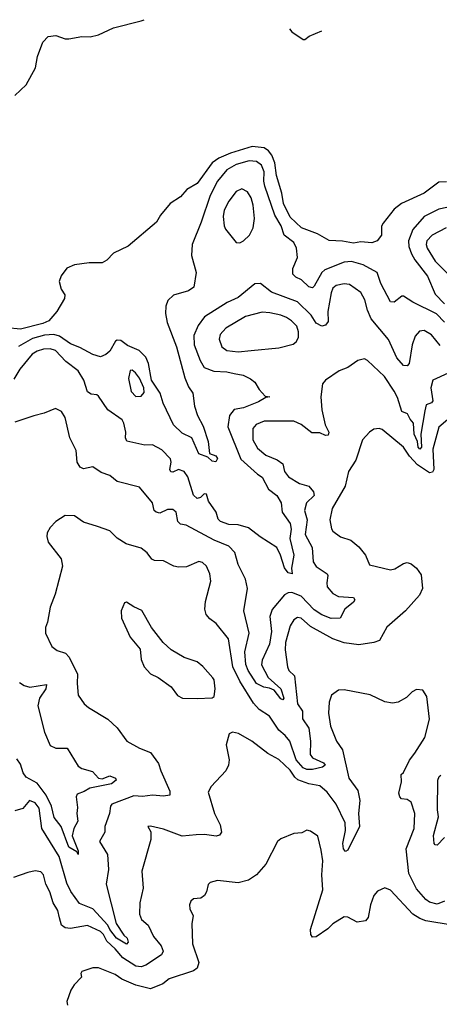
# Model space of a CAD drawing. Extents: x 1690054 to 1842981, y 782881 to 914114.
# Tile 414 of 656: x 1748911 to 1751167, y 906060 to 911353. Entities that reach past the tile are written whole.
import ezdxf

# ---------------------------------------------------------------- set-up
doc = ezdxf.new("R2010")
doc.units = 0

msp = doc.modelspace()

# ---------------------------------------------------------------- linework, layer by layer
at = {"layer": '0CON10XD'}
for points in [[(1748885, 910946.7), (1748945, 911002.5), (1748995.9, 911094.1), (1749006.2, 911155), (1749035, 911232.5), (1749065, 911262.5), (1749105, 911268.8), (1749155, 911251.2), (1749175, 911251.2), (1749245, 911263.8), (1749289.5, 911260.5), (1749335, 911272), (1749415, 911310.5), (1749565, 911347.7), (1749579.7, 911353.4)], [(1750362.5, 911305.1), (1750375, 911288), (1750435, 911247.5), (1750445, 911247.5), (1750467.5, 911265), (1750534.7, 911294.4)], [(1751205, 910480.9), (1751165, 910479.6), (1751085, 910420.9), (1750964.6, 910365.4), (1750924.5, 910335.5), (1750865, 910260), (1750857, 910243), (1750856.2, 910195), (1750832.5, 910165), (1750804.2, 910154.2), (1750745, 910159.4), (1750705, 910151.8), (1750647.2, 910162.8), (1750575, 910167.1), (1750512.9, 910202.9), (1750425.9, 910235), (1750365, 910291.1), (1750330, 910365), (1750321.3, 910421.3), (1750291.1, 910515), (1750283.3, 910583.3), (1750267.5, 910625), (1750249.2, 910649.2), (1750225, 910664.8), (1750161, 910671), (1750045, 910636.7), (1749981.2, 910608.8), (1749946.3, 910583.7), (1749865, 910472.7), (1749810.2, 910439.8), (1749775, 910401.9), (1749719.2, 910365), (1749667.7, 910302.3), (1749646.7, 910265), (1749495, 910136.2), (1749415, 910097.5), (1749379.3, 910060.7), (1749355, 910046.7), (1749285, 910046.2), (1749205, 910036.2), (1749165, 910016.7), (1749133.9, 909976.1), (1749123.3, 909945), (1749133.3, 909905), (1749153.3, 909875), (1749152.5, 909855), (1749111.2, 909785), (1749067.5, 909735), (1749035, 909719.6), (1748915, 909690), (1748842.4, 909697.6)], [(1751195, 909726.8), (1751151.8, 909771.8), (1751024.2, 909834.2), (1750975, 909867.1), (1750965, 909867.5), (1750925, 909834.3), (1750905, 909835.8), (1750852.2, 909935), (1750832.5, 909995), (1750757.1, 910035), (1750695, 910053.5), (1750655, 910050), (1750551.3, 910008.7), (1750536.3, 909993.7), (1750495, 909920), (1750485, 909911.9), (1750465, 909916.7), (1750426.7, 909955), (1750395, 909969.2), (1750379.6, 909985), (1750380, 910015), (1750405.3, 910075), (1750400, 910125), (1750384.4, 910155), (1750333.1, 910195), (1750316.1, 910245), (1750282.3, 910302.3), (1750228.8, 910458.8), (1750223.2, 910485), (1750225.6, 910535), (1750210.9, 910570.9), (1750185, 910591.9), (1750145, 910595.2), (1750075, 910575.2), (1750024.1, 910545.9), (1749974.7, 910485), (1749935, 910408.6), (1749886.8, 910265), (1749838.1, 910145), (1749834.4, 910085), (1749860, 909995), (1749846.7, 909915), (1749818.8, 909895), (1749737.3, 909872.7), (1749707.1, 909842.9), (1749697.3, 909812.7), (1749695.7, 909774.3), (1749704.5, 909725), (1749753.6, 909595), (1749798.3, 909428.3), (1749819.2, 909379.2), (1749842.5, 909345), (1749850.5, 909275), (1749866.7, 909225), (1749897.9, 909167.9), (1749923.6, 909086.4), (1749931.4, 909021.4), (1749965, 909009.1), (1749975.4, 908995), (1749965, 908976.2), (1749945, 908980.8), (1749922, 909002), (1749875, 909018.6), (1749836, 909105), (1749785, 909131.1), (1749737.8, 909175), (1749681.6, 909291.6), (1749665.9, 909345), (1749620.5, 909415), (1749602.9, 909505), (1749588.5, 909538.5), (1749553.2, 909575), (1749490.9, 909600.9), (1749455, 909628.5), (1749435, 909630.4), (1749425.3, 909624.7), (1749395, 909571.1), (1749375, 909553.1), (1749345, 909540.8), (1749305, 909552.7), (1749235, 909591.6), (1749185, 909611), (1749125, 909652.8), (1749095, 909661.7), (1749045, 909656.6), (1748980.3, 909639.7), (1748905, 909595.9)], [(1750095, 910154), (1750115, 910164), (1750145.9, 910194.1), (1750166.2, 910235), (1750173.8, 910285), (1750167.1, 910357.1), (1750155.2, 910395.2), (1750135, 910428.1), (1750105, 910444.4), (1750075, 910428.9), (1750035, 910377.7), (1750010.6, 910329.4), (1750005.6, 910295), (1750010.8, 910245), (1750018.1, 910228.1), (1750075, 910156.2), (1750095, 910154)], [(1751207, 910343), (1751165, 910334), (1751086.5, 910295), (1751024.8, 910225.2), (1751001, 910165), (1751003.4, 910133.4), (1751017.1, 910095), (1751035, 910062.7), (1751102.9, 909975), (1751145, 909878.6), (1751194.3, 909825)], [(1751204.8, 910235.2), (1751128.4, 910195), (1751100, 910165), (1751096.8, 910145), (1751102.2, 910125), (1751145, 910054.7), (1751210.2, 909990.2)], [(1751172.1, 909602.1), (1751125, 909660), (1751085, 909683.3), (1751060.5, 909679.5), (1751037.8, 909652.2), (1751020.3, 909605), (1751004.5, 909505.5), (1750995, 909492.5), (1750975, 909494.3), (1750939.6, 909535), (1750893.4, 909633.4), (1750801.1, 909745), (1750781, 909791), (1750767.3, 909847.3), (1750745, 909887.3), (1750685, 909929.6), (1750655, 909934.1), (1750613.3, 909925), (1750595, 909909.5), (1750584.8, 909885.2), (1750568.5, 909785), (1750569, 909731), (1750555, 909710.9), (1750535, 909705.4), (1750505, 909721.2), (1750478.8, 909765), (1750405, 909837.3), (1750265, 909889.4), (1750205, 909935.8), (1750175, 909934), (1750085, 909859.5), (1750027.3, 909832.8), (1749904.5, 909755), (1749870.6, 909709.4), (1749848.2, 909655), (1749849.7, 909605), (1749881.2, 909521.2), (1749903.7, 909483.7), (1749955, 909463.7), (1750025, 909460.3), (1750065, 909451.8), (1750112.4, 909442.4), (1750152.6, 909422.6), (1750176, 909405), (1750199.2, 909365), (1750230, 909330), (1750256.7, 909325), (1750235, 909322.5), (1750195, 909298.2), (1750115, 909267.3), (1750065, 909257.5), (1750039.1, 909225), (1750030.8, 909165), (1750100.5, 908990.5), (1750189.6, 908909.6), (1750214.6, 908894.6), (1750249.3, 908829.3), (1750294.4, 908795), (1750316.9, 908755), (1750322.2, 908705), (1750366, 908645), (1750371.1, 908615), (1750362.9, 908565), (1750384.6, 908475), (1750372.9, 908405), (1750376, 908374), (1750355, 908380), (1750335, 908406.7), (1750314, 908474), (1750294, 908515), (1750203.1, 908573.1), (1750141.7, 908621.7), (1750085, 908638.2), (1750035, 908640), (1749991.2, 908655), (1749978.8, 908668.8), (1749966.5, 908705), (1749926.4, 908765), (1749915, 908803.3), (1749902.5, 908805), (1749883.3, 908785), (1749865, 908778.6), (1749845, 908797.1), (1749815.8, 908895.8), (1749795, 908924.3), (1749765, 908935.4), (1749735, 908921.4), (1749723.1, 908923.1), (1749718, 908935), (1749726, 908975), (1749722.5, 908992.5), (1749675, 909040), (1749625, 909067.5), (1749583.9, 909066.1), (1749487.9, 909087.9), (1749480.6, 909105), (1749481.9, 909135), (1749471.2, 909185), (1749462.3, 909202.3), (1749385, 909255.7), (1749335, 909328.9), (1749325, 909336.5), (1749295, 909339.5), (1749275, 909352.2), (1749255.4, 909415), (1749226.2, 909466.2), (1749159.1, 909515), (1749104.4, 909575), (1749075, 909584.7), (1749038.5, 909581.5), (1749005, 909572), (1748978.2, 909555), (1748911.8, 909475), (1748879.9, 909420.1)], [(1750085, 909568.3), (1750155, 909574.7), (1750305, 909589.2), (1750381.8, 909608.2), (1750397.9, 909622.1), (1750409.5, 909645), (1750410, 909675), (1750401.8, 909705), (1750372.7, 909735), (1750345, 909752.4), (1750315, 909764.7), (1750256.6, 909776.6), (1750215, 909780.8), (1750125, 909757.6), (1750020, 909695), (1749989.1, 909660.9), (1749983.3, 909635), (1749997.8, 909595), (1750025, 909574.6), (1750085, 909568.3)], [(1751215, 909453.6), (1751133.1, 909415), (1751121.2, 909375), (1751131.8, 909305), (1751125, 909294), (1751096.5, 909283.5), (1751088.6, 909251.4), (1751067.3, 909125), (1751070.5, 909055), (1751062.1, 909045), (1751053.6, 909055), (1751049.5, 909085), (1751032.1, 909125), (1751029, 909185), (1751010.5, 909205), (1750996.2, 909235), (1750965, 909247.3), (1750942.8, 909322.8), (1750925, 909356.8), (1750871.9, 909435), (1750781.2, 909521.2), (1750765, 909530), (1750729.7, 909520.3), (1750675, 909484.3), (1750628.8, 909465), (1750555, 909416), (1750539.2, 909395), (1750530.4, 909325), (1750536.2, 909255), (1750553.6, 909175), (1750573.2, 909135), (1750569.6, 909120.4), (1750555, 909117.8), (1750525, 909131.6), (1750482, 909132), (1750425, 909176.4), (1750385, 909194.6), (1750295, 909195.4), (1750225, 909195.3), (1750182.6, 909177.4), (1750163.8, 909155), (1750163.7, 909095), (1750190.2, 909050.2), (1750235, 909012.9), (1750295, 908987.7), (1750326, 908966), (1750334.8, 908924.8), (1750356.4, 908895), (1750415, 908860.3), (1750465, 908845.3), (1750491, 908815), (1750494.3, 908795), (1750452.2, 908755), (1750442.5, 908715), (1750456.1, 908665), (1750445.9, 908585), (1750483.8, 908515), (1750489.4, 908439.4), (1750505, 908414.4), (1750563.6, 908373.6), (1750568.6, 908365), (1750561.8, 908325), (1750564.6, 908305), (1750595, 908268.9), (1750625, 908252.7), (1750706.3, 908246.3), (1750713.3, 908235), (1750705, 908221.2), (1750659.1, 908185), (1750634.6, 908135.4), (1750585, 908134), (1750535, 908154.4), (1750495, 908181.4), (1750425, 908254.8), (1750375, 908273.8), (1750355, 908271.9), (1750335, 908260.8), (1750268, 908182), (1750255.2, 908145), (1750264.5, 908065), (1750253.3, 907996.7), (1750215, 907910), (1750210.8, 907885), (1750247.1, 907817.1), (1750315.5, 907755.5), (1750330.8, 907705), (1750325, 907697.5), (1750315, 907701.8), (1750278.6, 907748.6), (1750255, 907759.8), (1750224, 907764), (1750185, 907784.5), (1750138.9, 907855), (1750126.3, 907886.3), (1750121.4, 907955), (1750144.3, 908055), (1750116.2, 908175), (1750135.5, 908295), (1750125.5, 908345), (1750085.4, 908425), (1750068.2, 908488.2), (1750035, 908522.7), (1749955.8, 908555.8), (1749806.4, 908636.4), (1749775, 908641.1), (1749762.1, 908655), (1749752, 908705), (1749735, 908720), (1749705, 908719.4), (1749665, 908700), (1749645.3, 908705.3), (1749634.5, 908715), (1749625, 908756), (1749555, 908840.6), (1749435, 908870.5), (1749395, 908902.5), (1749349.6, 908919.6), (1749305, 908948.9), (1749255, 908939.2), (1749236.8, 908946.8), (1749220.8, 908975), (1749215, 909037.5), (1749180.8, 909105), (1749155.4, 909215.4), (1749135, 909246.2), (1749103.3, 909263.3), (1749042.1, 909237.9), (1748986.7, 909223.3), (1748885, 909190)], [(1749535, 909328.1), (1749565, 909329.4), (1749580.7, 909349.3), (1749578.7, 909375), (1749555, 909425.8), (1749533.1, 909455), (1749515, 909470), (1749505, 909468), (1749495.3, 909425), (1749509.5, 909355), (1749535, 909328.1)], [(1751236, 909224), (1751165, 909162.9), (1751132.4, 909045), (1751136.9, 908935), (1751130, 908920), (1751115, 908916.5), (1751050.6, 908960.6), (1751006.2, 909006.2), (1750975, 909055.5), (1750859.4, 909149.4), (1750843.9, 909156.1), (1750815, 909151.2), (1750791.2, 909135), (1750754, 909095), (1750718, 908985), (1750678.9, 908925), (1750661.1, 908845), (1750591.2, 908725), (1750578.8, 908665), (1750586.7, 908616.7), (1750594.2, 908604.2), (1750635, 908573.8), (1750692, 908555), (1750735, 908518.6), (1750770.8, 908475), (1750791.8, 908421.8), (1750905, 908396.2), (1750928.2, 908401.8), (1750975, 908430.6), (1750995, 908434.3), (1751015, 908428.1), (1751044.3, 908405), (1751068.8, 908368.8), (1751077.1, 908295), (1751061.4, 908258.6), (1750985, 908175.8), (1750885, 908088), (1750845, 908016), (1750814.2, 908004.2), (1750735, 907992.7), (1750655, 908002.7), (1750595, 908023.9), (1750475, 908091.1), (1750425, 908136.7), (1750405, 908140), (1750385, 908127.1), (1750365, 908094), (1750339.3, 908005), (1750338.4, 907965), (1750350.7, 907875), (1750358.8, 907855), (1750388.9, 907825), (1750405.2, 907675), (1750430.7, 907635), (1750431.2, 907595), (1750464.8, 907545), (1750474.8, 907475), (1750473.6, 907403.6), (1750485.6, 907385.6), (1750545, 907358.9), (1750554.2, 907345), (1750539.2, 907335), (1750485, 907321.4), (1750455, 907322.8), (1750435, 907330.6), (1750398.3, 907375), (1750363.5, 907475), (1750337.8, 907505), (1750304.2, 907534.2), (1750255, 907609.6), (1750199.4, 907645), (1750168.7, 907678.7), (1750095, 907796.4), (1750057.8, 907875), (1750034.6, 908025), (1749967.2, 908107.2), (1749932.6, 908132.6), (1749914, 908155), (1749905.7, 908185), (1749909.4, 908225), (1749938.1, 908335), (1749934, 908375), (1749915, 908416), (1749893.3, 908435), (1749875, 908440), (1749807.9, 908412.1), (1749765, 908409.4), (1749740, 908415), (1749683.4, 908443.4), (1749635, 908445.5), (1749622.2, 908452.2), (1749596.3, 908486.3), (1749565, 908512.9), (1749483.8, 908535), (1749435.4, 908565.4), (1749395, 908606), (1749329.4, 908629.4), (1749255, 908651.9), (1749205, 908685.6), (1749155, 908687.1), (1749105, 908656.2), (1749075, 908623.3), (1749058.8, 908595), (1749056.2, 908575), (1749063.8, 908545), (1749133.3, 908455), (1749142, 908415), (1749101.4, 908265), (1749074.3, 908195), (1749060.8, 908115), (1749049.2, 908085), (1749049.2, 908055), (1749083.4, 907983.4), (1749112.8, 907962.8), (1749157.8, 907947.8), (1749176.4, 907926.4), (1749222, 907835), (1749219.2, 907785), (1749225, 907722.5), (1749258, 907675), (1749281.2, 907655), (1749385, 907592.5), (1749435, 907545.8), (1749486.2, 907475), (1749555, 907436.2), (1749615, 907413.8), (1749658, 907355), (1749669.2, 907315), (1749718.6, 907205), (1749718.8, 907185), (1749685, 907178.2), (1749625, 907184), (1749572.2, 907177.8), (1749525, 907180.3), (1749406.5, 907135), (1749399.1, 907125), (1749394.3, 907085.7), (1749369.6, 907015), (1749368.7, 906985), (1749340.7, 906935), (1749384, 906865), (1749388.9, 906785), (1749376.2, 906705), (1749429.3, 906495), (1749471.1, 906431.1), (1749488.4, 906415), (1749495, 906393.1), (1749485, 906383.4), (1749432.1, 906415), (1749395, 906461.5), (1749385.7, 906485.7), (1749303.8, 906573.8), (1749232.3, 906602.2), (1749186.5, 906666.5), (1749165, 906711.9), (1749123.3, 906855), (1749030.2, 907005), (1749015, 907113.8), (1748995, 907143.1), (1748964.5, 907155.5), (1748928, 907112), (1748885, 907099.4)], [(1749865, 907704.3), (1749945, 907706.7), (1749957.5, 907715), (1749962, 907755), (1749955.8, 907805), (1749948.8, 907815), (1749895, 907876.2), (1749865, 907901.2), (1749795, 907923.8), (1749726.2, 907965), (1749683.3, 908005), (1749620, 908085), (1749567.9, 908177.9), (1749525, 908196.2), (1749485, 908222.5), (1749475, 908217.5), (1749456.7, 908175), (1749458.8, 908135), (1749504.3, 908034.3), (1749559.5, 907969.5), (1749564.1, 907914.1), (1749580, 907875), (1749615, 907836.7), (1749655, 907816.2), (1749725, 907766.7), (1749759.3, 907719.3), (1749786.2, 907706.2), (1749865, 907704.3)], [(1748910.2, 907790.2), (1748935, 907773.6), (1748965, 907765.4), (1749055, 907779.2), (1749050.9, 907755), (1749017.5, 907705), (1749007.9, 907665), (1749043.6, 907523.6), (1749075, 907451.2), (1749105, 907437.1), (1749166.1, 907436.1), (1749225, 907339.4), (1749245, 907327.8), (1749302, 907312), (1749334.4, 907275), (1749355, 907272.4), (1749395, 907288.2), (1749426.2, 907275), (1749429.6, 907265), (1749405, 907244.7), (1749287.8, 907222.2), (1749256.8, 907203.2), (1749219.6, 907190.4), (1749214.6, 907175), (1749222.7, 907117.3), (1749217.5, 907085), (1749224.4, 907045), (1749202.7, 907005), (1749193.1, 906965), (1749225.9, 906885), (1749226.2, 906865), (1749218.7, 906878.7), (1749175, 906904.8), (1749133.8, 907015), (1749096.2, 907065), (1749082.1, 907125), (1749054.1, 907184.1), (1749005, 907248.1), (1748945, 907281.1), (1748929.3, 907305), (1748915, 907350.9), (1748895, 907378.8)], [(1751195, 906613.6), (1751155, 906599), (1751115, 906608.1), (1751095, 906622.7), (1751045, 906680), (1751003.1, 906763.1), (1750989.2, 906895), (1751031.6, 907005), (1751035.9, 907085), (1751016.6, 907146.6), (1750995, 907160.6), (1750963.3, 907165), (1750954.4, 907174.4), (1750950, 907195), (1750963.3, 907255), (1750962.5, 907295), (1750975, 907306.7), (1751007.6, 907372.4), (1751035, 907410), (1751089.2, 907495), (1751113.6, 907593.6), (1751100, 907715), (1751078.3, 907748.3), (1751045, 907752.5), (1751020.7, 907739.3), (1750990.7, 907709.3), (1750945.9, 907684.1), (1750915, 907678), (1750875, 907686), (1750795, 907724), (1750655, 907750.8), (1750625, 907748.8), (1750587.7, 907722.3), (1750575.7, 907684.3), (1750572.2, 907625), (1750581.9, 907555), (1750614.3, 907475), (1750647.1, 907427.1), (1750680.6, 907275), (1750728.8, 907208.8), (1750739.7, 907155), (1750733.3, 907085), (1750737.6, 907015), (1750675, 906888), (1750662.2, 906882.2), (1750651.8, 906895), (1750648, 906925), (1750663.3, 906995), (1750660.2, 907035), (1750611.9, 907135), (1750565, 907200.4), (1750525, 907234.5), (1750465, 907244.7), (1750406.3, 907266.3), (1750390.2, 907280.2), (1750365, 907319.5), (1750305, 907376.7), (1750245, 907407.5), (1750160, 907475), (1750087.5, 907515), (1750055, 907523.3), (1750036.4, 907513.6), (1750022, 907455), (1750038, 907375), (1750033.9, 907346.1), (1750018.8, 907315), (1749939.8, 907230.2), (1749925, 907200), (1749957.9, 907085), (1749988.5, 907025), (1749995.5, 906984.5), (1749985, 906970), (1749966.8, 906963.2), (1749905, 906972.8), (1749859.8, 906970.2), (1749784.5, 906964.5), (1749685, 907002), (1749615, 907017.5), (1749600, 907015), (1749616.4, 906986.4), (1749616.1, 906946.1), (1749567.1, 906775), (1749574.3, 906685), (1749556.7, 906605), (1749554.4, 906545), (1749565.7, 906515), (1749601.2, 906485), (1749631.3, 906425), (1749672.2, 906375), (1749681.9, 906345), (1749674.2, 906325), (1749589.4, 906270.6), (1749565, 906261.1), (1749535, 906264.4), (1749465, 906309.8), (1749425, 906357.6), (1749378.7, 906398.7), (1749361.3, 906435), (1749345, 906451.1), (1749275, 906482.8), (1749185, 906466.8), (1749155, 906470.9), (1749135.4, 906485.4), (1749124.6, 906525.4)], [(1751195, 906956.7), (1751155, 906916.2), (1751145, 906916.7), (1751140, 906925), (1751136.6, 906966.6), (1751162.1, 907067.9), (1751157.5, 907105), (1751160, 907265), (1751165.6, 907284.4), (1751175, 907292.5)], [(1751235.4, 906485.4), (1751095, 906508.8), (1751061.7, 906521.7), (1751024.7, 906544.7), (1750905, 906674.2), (1750875, 906685.7), (1750835, 906668.1), (1750814.4, 906645), (1750797.1, 906595), (1750783.9, 906526.1), (1750770.7, 906509.3), (1750725, 906501.4), (1750675, 906527.8), (1750655, 906530), (1750595, 906492), (1750568, 906465), (1750505, 906422.5), (1750485, 906421.2), (1750475.7, 906435.7), (1750475, 906462.5), (1750540.9, 906675), (1750535.6, 906755), (1750540.9, 906830.9), (1750531.2, 906888.8), (1750513.2, 906963.2), (1750475, 906991.2), (1750455, 906996.2), (1750428.3, 906981.7), (1750385, 906978.8), (1750315, 906948.8), (1750296.7, 906935), (1750235, 906813.3), (1750185, 906755.8), (1750142, 906728), (1750085, 906712.2), (1749975, 906725.6), (1749935.6, 906714.4), (1749925, 906703.3), (1749916.1, 906665), (1749904.5, 906645), (1749885, 906630.4), (1749845, 906627.1), (1749831.9, 906615), (1749824.4, 906595), (1749825, 906572.5), (1749844.2, 906535), (1749835.7, 906495), (1749840, 906385), (1749874.6, 906285.4), (1749865, 906254.4), (1749845, 906240), (1749715, 906196.7), (1749680, 906170), (1749615, 906143.1), (1749535, 906162.7), (1749460, 906195), (1749425, 906219.2), (1749335, 906255.8), (1749305, 906255.6), (1749245, 906236.7), (1749240, 906225), (1749243.8, 906205), (1749203.8, 906165), (1749186.7, 906135), (1749163.8, 906075), (1749167.5, 906055)], [(1749124.6, 906525.4), (1749116.9, 906565), (1749091.8, 906605), (1749072.3, 906665), (1749051.2, 906705), (1749038.6, 906755), (1749025, 906771.2), (1748995, 906778), (1748955, 906769.2), (1748878.3, 906741.7)]]:
    msp.add_lwpolyline(points, dxfattribs=at)

doc.saveas('drawing.dxf')
